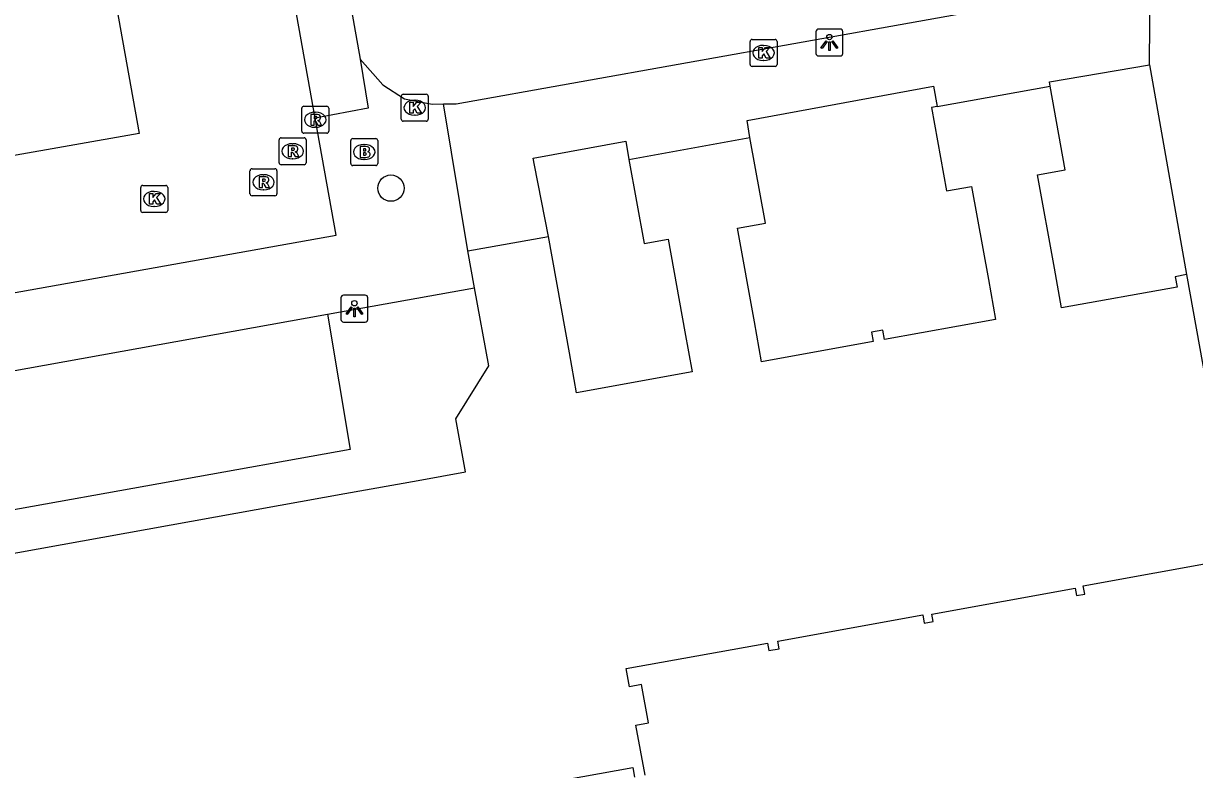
# Model space of a CAD drawing. Extents: x 157793 to 159380, y 380882 to 382313.
# Drawn here: x 158667.54 to 158711.01, y 381523.31 to 381551.03 of the extents above; entities that cross this region are included whole.
import ezdxf

# ---------------------------------------------------------------- set-up
doc = ezdxf.new("R2010")
doc.units = 0
for name, color, linetype in [('IMGEO_Boom', 7, 'Continuous'), ('IMGEO_Brandkraan', 7, 'Continuous'), ('IMGEO_Kolk', 7, 'Continuous'), ('IMGEO_Lichtpunt', 7, 'Continuous'), ('IMGEO_Pand', 7, 'Continuous'), ('IMGEO_Parkeervlak_open', 7, 'Continuous'), ('IMGEO_Rijbaan_lokaal_open', 7, 'Continuous'), ('IMGEO_Rioolput', 7, 'Continuous'), ('IMGEO_Voetpad_open', 7, 'Continuous')]:
    doc.layers.add(name, color=color, linetype=linetype)

msp = doc.modelspace()

# ---------------------------------------------------------------- linework, layer by layer
at = {"layer": 'IMGEO_Boom'}
msp.add_circle((158681.182, 381544.91), 0.489, dxfattribs=at)
at = {"layer": 'IMGEO_Brandkraan'}
for p, q in [((158679.688, 381545.826), (158679.688, 381546.678)), ((158679.763, 381546.752), (158680.615, 381546.752)), ((158680.176, 381546.532), (158680.201, 381546.532)), ((158680.689, 381546.678), (158680.689, 381545.826)), ((158680.199, 381545.972), (158680.174, 381545.972)), ((158680.615, 381545.752), (158679.763, 381545.752))]:
    msp.add_line(p, q, dxfattribs=at)
for points in [[(158679.688, 381545.826), (158679.688, 381546.678)], [(158679.763, 381546.752), (158680.615, 381546.752)], [(158680.036, 381546.452), (158680.036, 381546.052), (158680.249, 381546.052)], [(158680.267, 381546.452), (158680.036, 381546.452)], [(158680.215, 381546.371), (158680.161, 381546.371), (158680.161, 381546.295)], [(158680.689, 381546.678), (158680.689, 381545.826)], [(158680.161, 381546.295), (158680.214, 381546.295)], [(158680.223, 381546.219), (158680.161, 381546.219), (158680.161, 381546.138)], [(158680.161, 381546.138), (158680.223, 381546.138)], [(158680.615, 381545.752), (158679.763, 381545.752)]]:
    msp.add_lwpolyline(points, dxfattribs=at)
for centre, radius, start, end in [((158679.765, 381546.676), 0.0765, 91.552, 178.448), ((158679.765, 381546.676), 0.0765, 91.552, 178.448), ((158680.216, 381546.333), 0.0379, 267.8285, 90.9355), ((158680.271, 381546.307), 0.145, 59.4692, 91.5367), ((158680.296, 381546.354), 0.0922, 285.5137, 58.1501), ((158680.613, 381546.676), 0.0765, 1.552, 88.448), ((158680.613, 381546.676), 0.0765, 1.552, 88.448), ((158680.224, 381546.178), 0.0404, 269.8759, 90.5077), ((158680.255, 381546.303), 0.251, 268.6676, 293.5347), ((158680.301, 381546.162), 0.105, 301.3115, 78.989), ((158679.765, 381545.828), 0.0765, 181.552, 268.448), ((158679.765, 381545.828), 0.0765, 181.552, 268.448), ((158680.613, 381545.828), 0.0765, 271.552, 358.448), ((158680.613, 381545.828), 0.0765, 271.552, 358.448)]:
    msp.add_arc(centre, radius, start, end, dxfattribs=at)
for centre, major_axis, ratio, start_param, end_param in [((158680.175, 381546.252), (-0.387, 0.002), 0.722429, 4.712389, 7.853982), ((158680.2, 381546.252), (-0.39, 0.002), 0.717154, 1.570796, 4.712389)]:
    msp.add_ellipse(centre, major_axis=major_axis, ratio=ratio, start_param=start_param, end_param=end_param, dxfattribs=at)
at = {"layer": 'IMGEO_Kolk'}
for p, q in [((158694.512, 381549.508), (158694.512, 381550.36)), ((158694.587, 381550.434), (158695.439, 381550.434)), ((158695.513, 381550.36), (158695.513, 381549.508)), ((158695, 381550.214), (158695.025, 381550.214)), ((158695.439, 381549.434), (158694.587, 381549.434)), ((158695.023, 381549.654), (158694.998, 381549.654)), ((158681.565, 381547.473), (158681.565, 381548.325)), ((158681.64, 381548.399), (158682.492, 381548.399)), ((158682.053, 381548.179), (158682.078, 381548.179)), ((158682.566, 381548.325), (158682.566, 381547.473)), ((158682.492, 381547.399), (158681.64, 381547.399)), ((158682.076, 381547.619), (158682.051, 381547.619)), ((158671.892, 381544.084), (158671.892, 381544.936)), ((158671.967, 381545.01), (158672.819, 381545.01)), ((158672.38, 381544.79), (158672.405, 381544.79)), ((158672.893, 381544.936), (158672.893, 381544.084)), ((158672.403, 381544.23), (158672.378, 381544.23)), ((158672.819, 381544.01), (158671.967, 381544.01))]:
    msp.add_line(p, q, dxfattribs=at)
for points in [[(158694.512, 381549.508), (158694.512, 381550.36)], [(158694.587, 381550.434), (158695.439, 381550.434)], [(158695.513, 381550.36), (158695.513, 381549.508)], [(158694.833, 381550.134), (158694.956, 381550.134), (158694.956, 381549.983), (158695.086, 381550.134), (158695.25, 381550.134), (158695.104, 381549.983), (158695.257, 381549.734), (158695.105, 381549.734), (158695.02, 381549.898), (158694.956, 381549.831), (158694.956, 381549.734), (158694.833, 381549.734), (158694.833, 381550.134)], [(158695.439, 381549.434), (158694.587, 381549.434)], [(158681.565, 381547.473), (158681.565, 381548.325)], [(158681.64, 381548.399), (158682.492, 381548.399)], [(158681.886, 381548.099), (158682.009, 381548.099), (158682.009, 381547.948), (158682.139, 381548.099), (158682.303, 381548.099), (158682.157, 381547.948), (158682.31, 381547.699), (158682.158, 381547.699), (158682.073, 381547.863), (158682.009, 381547.796), (158682.009, 381547.699), (158681.886, 381547.699), (158681.886, 381548.099)], [(158682.566, 381548.325), (158682.566, 381547.473)], [(158682.492, 381547.399), (158681.64, 381547.399)], [(158671.892, 381544.084), (158671.892, 381544.936)], [(158671.967, 381545.01), (158672.819, 381545.01)], [(158672.213, 381544.71), (158672.336, 381544.71), (158672.336, 381544.559), (158672.466, 381544.71), (158672.63, 381544.71), (158672.484, 381544.559), (158672.637, 381544.31), (158672.485, 381544.31), (158672.4, 381544.474), (158672.336, 381544.407), (158672.336, 381544.31), (158672.213, 381544.31), (158672.213, 381544.71)], [(158672.893, 381544.936), (158672.893, 381544.084)], [(158672.819, 381544.01), (158671.967, 381544.01)]]:
    msp.add_lwpolyline(points, dxfattribs=at)
for centre, start, end in [((158694.589, 381550.358), 91.552, 178.448), ((158694.589, 381550.358), 91.552, 178.448), ((158695.437, 381550.358), 1.552, 88.448), ((158695.437, 381550.358), 1.552, 88.448), ((158694.589, 381549.51), 181.552, 268.448), ((158694.589, 381549.51), 181.552, 268.448), ((158695.437, 381549.51), 271.552, 358.448), ((158695.437, 381549.51), 271.552, 358.448), ((158681.642, 381548.323), 91.552, 178.448), ((158681.642, 381548.323), 91.552, 178.448), ((158682.49, 381548.323), 1.552, 88.448), ((158682.49, 381548.323), 1.552, 88.448), ((158681.642, 381547.475), 181.552, 268.448), ((158681.642, 381547.475), 181.552, 268.448), ((158682.49, 381547.475), 271.552, 358.448), ((158682.49, 381547.475), 271.552, 358.448), ((158671.969, 381544.934), 91.552, 178.448), ((158671.969, 381544.934), 91.552, 178.448), ((158672.817, 381544.934), 1.552, 88.448), ((158672.817, 381544.934), 1.552, 88.448), ((158671.969, 381544.086), 181.552, 268.448), ((158671.969, 381544.086), 181.552, 268.448), ((158672.817, 381544.086), 271.552, 358.448), ((158672.817, 381544.086), 271.552, 358.448)]:
    msp.add_arc(centre, 0.0765, start, end, dxfattribs=at)
for centre, major_axis, ratio, start_param, end_param in [((158694.999, 381549.934), (-0.387, 0.002), 0.722429, 4.712389, 7.853982), ((158695.024, 381549.934), (-0.39, 0.002), 0.717154, 1.570796, 4.712389), ((158682.052, 381547.899), (-0.387, 0.002), 0.722429, 4.712389, 7.853982), ((158682.077, 381547.899), (-0.39, 0.002), 0.717154, 1.570796, 4.712389), ((158672.379, 381544.51), (-0.387, 0.002), 0.722429, 4.712389, 7.853982), ((158672.404, 381544.51), (-0.39, 0.002), 0.717154, 1.570796, 4.712389)]:
    msp.add_ellipse(centre, major_axis=major_axis, ratio=ratio, start_param=start_param, end_param=end_param, dxfattribs=at)
at = {"layer": 'IMGEO_Lichtpunt'}
for p, q in [((158696.958, 381550.724), (158696.958, 381549.917)), ((158696.958, 381550.724), (158696.958, 381549.917)), ((158697.86, 381550.819), (158697.052, 381550.819)), ((158697.86, 381550.819), (158697.052, 381550.819)), ((158697.954, 381549.917), (158697.954, 381550.724)), ((158697.954, 381549.917), (158697.954, 381550.724)), ((158697.052, 381549.823), (158697.86, 381549.823)), ((158697.052, 381549.823), (158697.86, 381549.823)), ((158679.326, 381540.838), (158679.326, 381540.031)), ((158679.326, 381540.838), (158679.326, 381540.031)), ((158680.228, 381540.933), (158679.42, 381540.933)), ((158680.228, 381540.933), (158679.42, 381540.933)), ((158680.322, 381540.031), (158680.322, 381540.838)), ((158680.322, 381540.031), (158680.322, 381540.838)), ((158679.42, 381539.937), (158680.228, 381539.937)), ((158679.42, 381539.937), (158680.228, 381539.937))]:
    msp.add_line(p, q, dxfattribs=at)
for points in [[(158697.332, 381550.388), (158697.371, 381550.36), (158697.183, 381550.098), (158697.145, 381550.125), (158697.332, 381550.388)], [(158697.434, 381550.34), (158697.481, 381550.34), (158697.481, 381550.018), (158697.434, 381550.018), (158697.434, 381550.34)], [(158697.544, 381550.36), (158697.582, 381550.387), (158697.769, 381550.125), (158697.73, 381550.097), (158697.544, 381550.36)], [(158679.7, 381540.502), (158679.739, 381540.474), (158679.551, 381540.212), (158679.513, 381540.239), (158679.7, 381540.502)], [(158679.802, 381540.454), (158679.849, 381540.454), (158679.849, 381540.132), (158679.802, 381540.132), (158679.802, 381540.454)], [(158679.912, 381540.474), (158679.95, 381540.501), (158680.137, 381540.239), (158680.098, 381540.211), (158679.912, 381540.474)]]:
    msp.add_lwpolyline(points, dxfattribs=at)
for centre in [(158697.457, 381550.522), (158679.825, 381540.636)]:
    msp.add_circle(centre, 0.0994, dxfattribs=at)
for centre, start, end in [((158697.052, 381550.724), 90, 180), ((158697.052, 381550.724), 90, 180), ((158697.86, 381550.724), 0, 90), ((158697.86, 381550.724), 0, 90), ((158697.052, 381549.917), 180, 270), ((158697.052, 381549.917), 180, 270), ((158697.86, 381549.917), 270, 0), ((158697.86, 381549.917), 270, 360), ((158679.42, 381540.838), 90, 180), ((158679.42, 381540.838), 90, 180), ((158680.228, 381540.838), 0, 90), ((158680.228, 381540.838), 0, 90), ((158679.42, 381540.031), 180, 270), ((158679.42, 381540.031), 180, 270), ((158680.228, 381540.031), 270, 0), ((158680.228, 381540.031), 270, 360)]:
    msp.add_arc(centre, 0.0946, start, end, dxfattribs=at)
at = {"layer": 'IMGEO_Pand'}
for points in [[(158701.464, 381547.943), (158705.653, 381548.699)], [(158710.714, 381541.697), (158710.292, 381541.62), (158710.362, 381541.232), (158706.076, 381540.458), (158705.809, 381541.934), (158705.183, 381545.401), (158706.215, 381545.588), (158705.653, 381548.699)], [(158701.464, 381547.943), (158701.248, 381547.904), (158701.807, 381544.805), (158702.737, 381544.973), (158703.362, 381541.512), (158703.628, 381540.036), (158699.497, 381539.29), (158699.435, 381539.632), (158699.024, 381539.558), (158699.086, 381539.212), (158694.941, 381538.463), (158694.674, 381539.943), (158694.045, 381543.427), (158695.08, 381543.614), (158694.507, 381546.788)], [(158690.015, 381545.977), (158694.507, 381546.788)], [(158690.015, 381545.977), (158690.58, 381542.851), (158691.472, 381543.012), (158692.093, 381539.568), (158692.361, 381538.084), (158688.075, 381537.311), (158687.807, 381538.794), (158687.026, 381543.119)], [(158684.04, 381542.58), (158687.026, 381543.119)], [(158684.288, 381541.206), (158684.04, 381542.58)], [(158710.714, 381541.697), (158712.65, 381530.98)], [(158665.675, 381531.072), (158679.471, 381533.563), (158682.196, 381534.055), (158683.948, 381534.371), (158683.593, 381536.34), (158684.811, 381538.311), (158684.288, 381541.206)], [(158690.613, 381523.101), (158690.276, 381524.965), (158690.742, 381525.049), (158690.486, 381526.468), (158690.034, 381526.387), (158689.913, 381527.059), (158695.161, 381528.006), (158695.21, 381527.731), (158695.59, 381527.8), (158695.539, 381528.085), (158700.922, 381529.057), (158700.977, 381528.749), (158701.304, 381528.808), (158701.254, 381529.086), (158706.576, 381530.047), (158706.626, 381529.771), (158706.937, 381529.827), (158706.88, 381530.14), (158712.197, 381531.099), (158712.271, 381530.686), (158712.689, 381530.762), (158712.65, 381530.98)], [(158684.733, 381522.405), (158690.155, 381523.384), (158690.219, 381523.03)]]:
    msp.add_lwpolyline(points, dxfattribs=at)
at = {"layer": 'IMGEO_Parkeervlak_open'}
msp.add_lwpolyline([(158678.28, 381559.588), (158680.043, 381549.707)], dxfattribs=at)
at = {"layer": 'IMGEO_Rijbaan_lokaal_open'}
for points in [[(158678.362, 381547.508), (158676.271, 381559.228)], [(158664.94, 381556.779), (158669.915, 381557.66), (158671.839, 381546.946), (158666.854, 381546.058)], [(158634.373, 381550.757), (158636.492, 381537.068), (158638.643, 381537.396), (158638.901, 381535.971), (158679.152, 381543.167), (158678.362, 381547.508)]]:
    msp.add_lwpolyline(points, dxfattribs=at)
at = {"layer": 'IMGEO_Rioolput'}
for p, q in [((158677.871, 381547.025), (158677.871, 381547.877)), ((158677.946, 381547.951), (158678.798, 381547.951)), ((158678.359, 381547.731), (158678.384, 381547.731)), ((158678.872, 381547.877), (158678.872, 381547.025)), ((158677.106, 381546.782), (158677.958, 381546.782)), ((158678.798, 381546.951), (158677.946, 381546.951)), ((158678.382, 381547.171), (158678.357, 381547.171)), ((158677.031, 381545.856), (158677.031, 381546.708)), ((158677.519, 381546.562), (158677.544, 381546.562)), ((158678.032, 381546.708), (158678.032, 381545.856)), ((158677.542, 381546.002), (158677.517, 381546.002)), ((158675.949, 381544.704), (158675.949, 381545.556)), ((158676.024, 381545.63), (158676.876, 381545.63)), ((158676.95, 381545.556), (158676.95, 381544.704)), ((158677.958, 381545.782), (158677.106, 381545.782)), ((158676.437, 381545.41), (158676.462, 381545.41)), ((158676.876, 381544.63), (158676.024, 381544.63)), ((158676.46, 381544.85), (158676.435, 381544.85))]:
    msp.add_line(p, q, dxfattribs=at)
for points in [[(158677.871, 381547.025), (158677.871, 381547.877)], [(158677.946, 381547.951), (158678.798, 381547.951)], [(158678.46, 381547.649), (158678.208, 381547.651), (158678.208, 381547.251)], [(158678.872, 381547.877), (158678.872, 381547.025)], [(158678.208, 381547.251), (158678.332, 381547.251), (158678.332, 381547.413), (158678.343, 381547.413)], [(158678.386, 381547.57), (158678.332, 381547.57), (158678.332, 381547.489)], [(158678.332, 381547.489), (158678.384, 381547.489)], [(158678.39, 381547.384), (158678.461, 381547.251), (158678.601, 381547.251), (158678.536, 381547.377)], [(158677.106, 381546.782), (158677.958, 381546.782)], [(158678.798, 381546.951), (158677.946, 381546.951)], [(158677.031, 381545.856), (158677.031, 381546.708)], [(158677.62, 381546.48), (158677.368, 381546.482), (158677.368, 381546.082)], [(158677.546, 381546.401), (158677.492, 381546.401), (158677.492, 381546.32)], [(158678.032, 381546.708), (158678.032, 381545.856)], [(158677.368, 381546.082), (158677.492, 381546.082), (158677.492, 381546.244), (158677.503, 381546.244)], [(158677.492, 381546.32), (158677.544, 381546.32)], [(158677.55, 381546.215), (158677.621, 381546.082), (158677.761, 381546.082), (158677.696, 381546.208)], [(158675.949, 381544.704), (158675.949, 381545.556)], [(158676.024, 381545.63), (158676.876, 381545.63)], [(158676.95, 381545.556), (158676.95, 381544.704)], [(158677.958, 381545.782), (158677.106, 381545.782)], [(158676.538, 381545.328), (158676.286, 381545.33), (158676.286, 381544.93)], [(158676.286, 381544.93), (158676.41, 381544.93), (158676.41, 381545.092), (158676.421, 381545.092)], [(158676.464, 381545.249), (158676.41, 381545.249), (158676.41, 381545.168)], [(158676.41, 381545.168), (158676.462, 381545.168)], [(158676.468, 381545.063), (158676.539, 381544.93), (158676.679, 381544.93), (158676.614, 381545.056)], [(158676.876, 381544.63), (158676.024, 381544.63)]]:
    msp.add_lwpolyline(points, dxfattribs=at)
for centre, radius, start, end in [((158677.948, 381547.875), 0.0765, 91.552, 178.448), ((158677.948, 381547.875), 0.0765, 91.552, 178.448), ((158678.459, 381547.539), 0.109, 350.3612, 89.416), ((158678.796, 381547.875), 0.0765, 1.552, 88.448), ((158678.796, 381547.875), 0.0765, 1.552, 88.448), ((158678.342, 381547.36), 0.0533, 26.0293, 88.6989), ((158678.368, 381547.678), 0.19, 274.7715, 282.9687), ((158678.392, 381547.474), 0.0964, 77.0061, 93.1865), ((158678.406, 381547.531), 0.0378, 276.6634, 79.6772), ((158678.457, 381547.539), 0.112, 277.5842, 350.9817), ((158678.441, 381547.324), 0.108, 29.5134, 73.7905), ((158677.108, 381546.706), 0.0765, 91.552, 178.448), ((158677.108, 381546.706), 0.0765, 91.552, 178.448), ((158677.948, 381547.027), 0.0765, 181.552, 268.448), ((158677.948, 381547.027), 0.0765, 181.552, 268.448), ((158677.956, 381546.706), 0.0765, 1.552, 88.448), ((158677.956, 381546.706), 0.0765, 1.552, 88.448), ((158678.796, 381547.027), 0.0765, 271.552, 358.448), ((158678.796, 381547.027), 0.0765, 271.552, 358.448), ((158677.552, 381546.305), 0.0964, 77.0061, 93.1865), ((158677.566, 381546.362), 0.0378, 276.6634, 79.6772), ((158677.619, 381546.37), 0.109, 350.3612, 89.416), ((158677.617, 381546.37), 0.112, 277.5842, 350.9817), ((158677.502, 381546.191), 0.0533, 26.0293, 88.6989), ((158677.528, 381546.509), 0.19, 274.7715, 282.9687), ((158677.601, 381546.155), 0.108, 29.5134, 73.7905), ((158676.026, 381545.554), 0.0765, 91.552, 178.448), ((158676.026, 381545.554), 0.0765, 91.552, 178.448), ((158676.874, 381545.554), 0.0765, 1.552, 88.448), ((158676.874, 381545.554), 0.0765, 1.552, 88.448), ((158677.108, 381545.858), 0.0765, 181.552, 268.448), ((158677.108, 381545.858), 0.0765, 181.552, 268.448), ((158677.956, 381545.858), 0.0765, 271.552, 358.448), ((158677.956, 381545.858), 0.0765, 271.552, 358.448), ((158676.42, 381545.039), 0.0533, 26.0293, 88.6989), ((158676.446, 381545.357), 0.19, 274.7715, 282.9687), ((158676.47, 381545.153), 0.0964, 77.0061, 93.1865), ((158676.484, 381545.21), 0.0378, 276.6634, 79.6772), ((158676.537, 381545.218), 0.109, 350.3612, 89.416), ((158676.535, 381545.218), 0.112, 277.5842, 350.9817), ((158676.519, 381545.003), 0.108, 29.5134, 73.7905), ((158676.026, 381544.706), 0.0765, 181.552, 268.448), ((158676.026, 381544.706), 0.0765, 181.552, 268.448), ((158676.874, 381544.706), 0.0765, 271.552, 358.448), ((158676.874, 381544.706), 0.0765, 271.552, 358.448)]:
    msp.add_arc(centre, radius, start, end, dxfattribs=at)
for centre, major_axis, ratio, start_param, end_param in [((158678.358, 381547.451), (-0.387, 0.002), 0.722429, 4.712389, 7.853982), ((158678.383, 381547.451), (-0.39, 0.002), 0.717154, 1.570796, 4.712389), ((158677.518, 381546.282), (-0.387, 0.002), 0.722429, 4.712389, 7.853982), ((158677.543, 381546.282), (-0.39, 0.002), 0.717154, 1.570796, 4.712389), ((158676.436, 381545.13), (-0.387, 0.002), 0.722429, 4.712389, 7.853982), ((158676.461, 381545.13), (-0.39, 0.002), 0.717154, 1.570796, 4.712389)]:
    msp.add_ellipse(centre, major_axis=major_axis, ratio=ratio, start_param=start_param, end_param=end_param, dxfattribs=at)
at = {"layer": 'IMGEO_Voetpad_open'}
for points in [[(158683.126, 381548.039), (158683.608, 381548.044), (158709.367, 381552.667)], [(158709.346, 381549.489), (158709.367, 381552.667)], [(158680.043, 381549.707), (158680.338, 381547.88), (158678.362, 381547.508)], [(158680.043, 381549.707), (158680.874, 381548.743), (158681.688, 381548.23), (158682.714, 381548.034), (158683.126, 381548.039)], [(158705.653, 381548.699), (158705.624, 381548.859), (158709.346, 381549.489)], [(158709.346, 381549.489), (158710.714, 381541.697)], [(158694.507, 381546.788), (158694.399, 381547.426), (158701.327, 381548.693), (158701.464, 381547.943)], [(158684.04, 381542.58), (158683.126, 381548.039)], [(158687.026, 381543.119), (158686.513, 381545.761), (158686.466, 381546.023), (158689.899, 381546.652), (158690.015, 381545.977)], [(158678.831, 381540.225), (158684.288, 381541.206)], [(158665.555, 381537.838), (158678.831, 381540.225)], [(158678.831, 381540.225), (158679.668, 381535.198), (158666.419, 381532.819), (158665.555, 381537.838)]]:
    msp.add_lwpolyline(points, dxfattribs=at)

doc.saveas('drawing.dxf')
